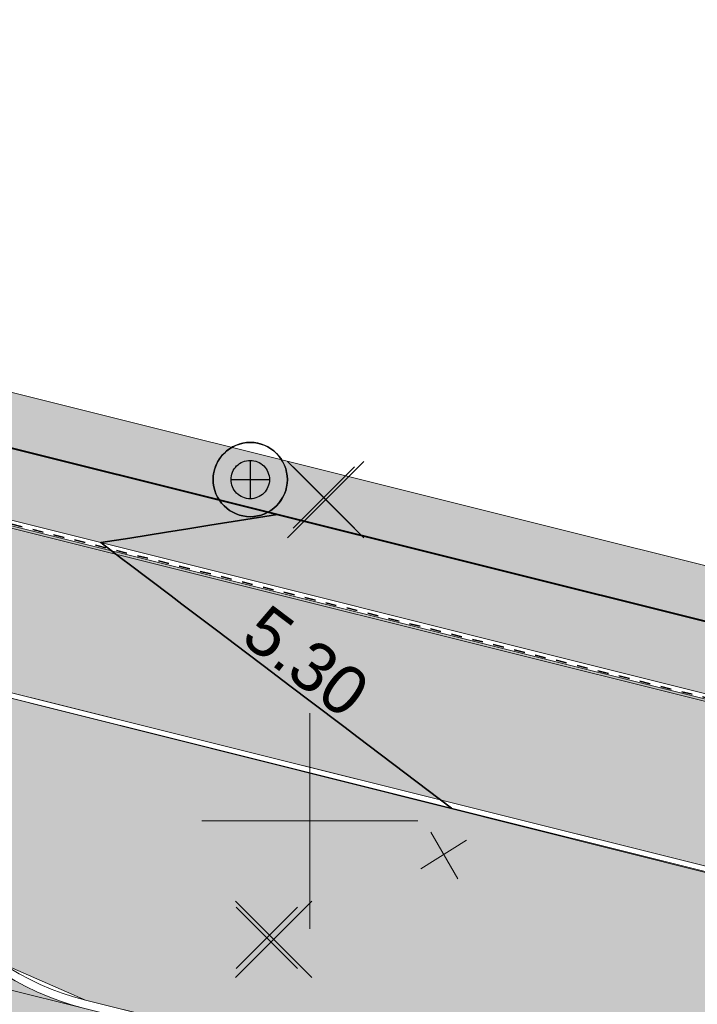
# Model space of a CAD drawing. Header units: metres. Extents: x 538891 to 1080079, y 6588829 to 13178720.
# Tile 514 of 656: x 539795 to 539807, y 6589347 to 6589365. Entities that reach past the tile are written whole.
import ezdxf

# ---------------------------------------------------------------- set-up
doc = ezdxf.new("R2010")
doc.units = ezdxf.units.M
doc.header["$LTSCALE"] = 0.4
doc.linetypes.add('#9_VIA31', pattern=[1, 0.5, -0.5])
doc.layers.add('GEO', color=7, linetype='Continuous')
doc.layers.add('KOLDE PST', color=7, linetype='Continuous')
doc.styles.add('Swis721 Lt BT', font='swissl.ttf')

# ---------------------------------------------------------------- blocks, each defined once
blk = doc.blocks.new('#9_019061_PP_TL (2D)')
at = {"linetype": 'Continuous', "lineweight": 0, "true_color": 0xd6d6d6}
h = blk.add_hatch(color=254, dxfattribs=at)
h.paths.add_polyline_path([(538956.6193590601, 6589596.41802614), (538956.3989647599, 6589594.93139164), (538955.55674598, 6589591.01676232), (538954.1327321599, 6589584.39795221), (538946.05537983, 6589550.90383911), (538946.13165292, 6589549.477311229), (538946.40056333, 6589548.074283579), (538946.85714852, 6589546.72064797), (538947.4929825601, 6589545.44138472), (538948.29633163, 6589544.26010166), (538949.25237051, 6589543.19859846), (538950.3434562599, 6589542.27646436), (538951.5494536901, 6589541.51071664), (538969.57501774, 6589536.75315713), (538970.39552595, 6589536.52723361), (538971.21104196, 6589536.283905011), (538972.0211965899, 6589536.02328146), (538972.82562312, 6589535.74548096), (538973.6239574, 6589535.450629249), (538974.41583806, 6589535.1388598), (538975.20090662, 6589534.81031375), (538975.97880782, 6589534.46514003), (538985.31473455, 6589530.20311808), (538985.8981604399, 6589529.94423779), (538986.48696187, 6589529.69782825), (538987.08087236, 6589529.46400116), (538987.67962307, 6589529.24286238), (538988.28294297, 6589529.034512), (538988.89055894, 6589528.83904434), (538989.50219595, 6589528.65654789), (538990.1175771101, 6589528.48710525), (539013.92108795, 6589522.20454904), (539014.57692044, 6589522.03665834), (539015.23804937, 6589521.89101471), (539015.90372037, 6589521.76778467), (539016.57317381, 6589521.66710883), (539017.24564573, 6589521.58910209), (539017.9203687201, 6589521.533853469), (539018.59657282, 6589521.50142601), (539019.27348638, 6589521.49185671), (539025.96162609, 6589521.51088948), (539026.83438784, 6589521.50385097), (539027.70678827, 6589521.47777195), (539028.57841202, 6589521.4326647), (539029.4488441, 6589521.3685507), (539030.31767011, 6589521.28546048), (539031.1844764, 6589521.18343359), (539032.04885027, 6589521.06251862), (539032.9103802, 6589520.92277313), (539044.81839483, 6589518.86013548), (539077.29701027, 6589513.2250818), (539077.29612205, 6589513.225235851), (539079.02421934, 6589512.91758629), (539080.74949958, 6589512.59451263), (539082.4718251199, 6589512.25604067), (539084.19105851, 6589511.9021974), (539085.90706257, 6589511.53301107), (539087.61970039, 6589511.14851113), (539089.32883531, 6589510.74872826), (539091.03433096, 6589510.33369436), (539276.90606721, 6589464.22134751), (539339.9936253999, 6589448.57014942), (539463.2277262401, 6589417.997380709), (539592.90629901, 6589386.49671385), (539593.49209626, 6589386.288094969), (539594.02229988, 6589385.96318826), (539594.47412995, 6589385.53595315), (539594.82817383, 6589385.02474557), (539595.06922021, 6589384.4515293), (539595.18691267, 6589383.840932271), (539595.1761946, 6589383.21918845), (539595.03752651, 6589382.61301074), (539593.52625963, 6589378.18230059), (539596.7400267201, 6589377.66405093), (539598.090793, 6589381.52482824), (539598.4094666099, 6589382.21502654), (539598.8526803, 6589382.832673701), (539599.40450341, 6589383.35556723), (539600.04509999, 6589383.7649111), (539600.75144304, 6589384.045990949), (539601.4981421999, 6589384.18870304), (539602.25835649, 6589384.1879174), (539603.0047590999, 6589384.04366227), (539622.83862668, 6589379.225749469), (539623.37004212, 6589379.092801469), (539623.89958709, 6589378.95258846), (539624.42716226, 6589378.805136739), (539624.9526686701, 6589378.65047396), (539625.4760077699, 6589378.488629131), (539625.99708141, 6589378.3196326), (539626.51579186, 6589378.14351607), (539627.03204182, 6589377.96031257), (539648.61442338, 6589370.13449057), (539669.02104417, 6589365.17744832), (539681.01929537, 6589364.91420599), (539681.156174, 6589364.90932643), (539681.29286762, 6589364.900699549), (539681.42927367, 6589364.888331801), (539681.56528977, 6589364.872232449), (539681.70081387, 6589364.85241358), (539681.83574428, 6589364.82889007), (539681.96997973, 6589364.80167956), (539682.1034195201, 6589364.77080249), (539700.86028847, 6589360.15904168), (539822.14262904, 6589329.98520529), (539839.2493774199, 6589325.72921695), (539975.19087125, 6589291.90832948), (539998.09488146, 6589286.210040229), (540004.49806329, 6589284.61699248), (540014.90875727, 6589282.02691567), (540081.53122417, 6589265.45191055), (540091.23903624, 6589263.03937474), (540093.08644646, 6589262.70172835), (540094.9573823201, 6589262.538852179), (540096.83534715, 6589262.55218234), (540098.7037823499, 6589262.74160131), (540100.5462133, 6589263.10543892), (540102.3463947, 6589263.64048709), (540104.08845377, 6589264.34202813), (540105.7570302, 6589265.20387632), (540119.54491084, 6589273.16693413), (540135.0211853, 6589282.10510754), (540150.08071912, 6589290.80259641), (540150.79983188, 6589291.121360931), (540151.56692414, 6589291.29543981), (540152.35318846, 6589291.318295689), (540153.1290974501, 6589291.18907022), (540153.86551258, 6589290.91261637), (540154.53477849, 6589290.499316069), (540155.11176152, 6589289.96469044), (540155.57479363, 6589289.328816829), (540156.315, 6589288.29), (540147.1726425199, 6589305.88626609), (540145.4996302, 6589308.99316915), (540145.7856587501, 6589308.19039577), (540145.9390198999, 6589307.3521012), (540145.95573054, 6589306.500057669), (540145.83535667, 6589305.65639449), (540145.58102465, 6589304.84302333), (540145.19933999, 6589304.081069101), (540144.70021583, 6589303.39032131), (540144.0966168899, 6589302.7887184), (540139.37331842, 6589298.965877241), (540138.75321435, 6589298.47207475), (540138.12535974, 6589297.98816512), (540137.48991238, 6589297.51426996), (540136.84703201, 6589297.0505084), (540136.1968802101, 6589296.596996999), (540135.53962038, 6589296.15384975), (540134.87541775, 6589295.72117803), (540134.2044392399, 6589295.29909061), (540108.4754501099, 6589279.39720579), (540107.332497, 6589278.725243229), (540106.16097061, 6589278.104436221), (540104.96315847, 6589277.535998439), (540103.7414001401, 6589277.02104017), (540102.49808197, 6589276.56056722), (540101.23563238, 6589276.155478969), (540099.95651721, 6589275.806566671), (540098.66323481, 6589275.51451178), (540097.1702847, 6589275.245979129), (540095.6669535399, 6589275.043481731), (540094.1561606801, 6589274.90741288), (540092.64084001, 6589274.83803683), (540091.12393418, 6589274.83548829), (540089.60838894, 6589274.899772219), (540088.0971474, 6589275.03076379), (540086.5931442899, 6589275.2282086), (540086.0127365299, 6589275.33417249), (540071.04459892, 6589278.06687555), (540070.7354442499, 6589278.13348394), (540045.33390995, 6589284.453132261), (540008.50654189, 6589293.61541403), (539981.79656241, 6589300.26059046), (539962.6338178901, 6589305.02809012), (539854.99138972, 6589331.80845238), (539839.26588418, 6589335.72080128), (539795.80243452, 6589346.53407395), (539779.96112543, 6589350.47523361), (539747.85217038, 6589358.4636213), (539745.86378398, 6589358.958312), (539683.74333918, 6589374.41325894), (539643.8005103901, 6589384.115908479), (539626.57290612, 6589388.30072492), (539624.4706958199, 6589388.81138003), (539620.5837311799, 6589389.75557594), (539620.0427497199, 6589389.89098812), (539619.50370868, 6589390.0339292), (539618.96671284, 6589390.18437141), (539618.43186657, 6589390.342285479), (539617.89927383, 6589390.50764075), (539617.36903814, 6589390.680405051), (539616.84126256, 6589390.860544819), (539616.31604968, 6589391.04802504), (539594.78122279, 6589398.90477751), (539574.37465845, 6589403.86180604), (539564.61568274, 6589406.2323923), (539550.3198177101, 6589406.91667554), (539550.20098996, 6589406.923781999), (539550.08236507, 6589406.93371529), (539549.96401027, 6589406.9464698), (539549.84599265, 6589406.96203829), (539549.72837911, 6589406.98041193), (539549.6112363, 6589407.00158031), (539549.49463065, 6589407.02553144), (539549.37862822, 6589407.052251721), (539480.2170212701, 6589423.85253488), (539479.28641654, 6589424.17865721), (539478.43791386, 6589424.68107552), (539477.70451598, 6589425.34024811), (539477.1147486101, 6589426.13053629), (539476.69155091, 6589427.02120158), (539476.45138327, 6589427.97760132), (539476.40358708, 6589428.96253607), (539476.55001905, 6589429.93769713), (539476.92070913, 6589431.41722542), (539476.93729025, 6589431.485579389), (539476.95419614, 6589431.55385376), (539476.9714264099, 6589431.62204699), (539476.98898067, 6589431.69015753), (539477.00685853, 6589431.75818386), (539477.02505957, 6589431.82612442), (539477.0435834, 6589431.89397769), (539477.06242958, 6589431.961742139), (539470.25729833, 6589433.64087184), (539470.21817861, 6589433.479828), (539469.7494416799, 6589431.55018198), (539469.42454196, 6589430.62220847), (539468.92433193, 6589429.775754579), (539468.2681516, 6589429.043551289), (539467.48137403, 6589428.4539113), (539466.5944221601, 6589428.02963468), (539465.64159247, 6589427.787127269), (539464.65972877, 6589427.7357663), (539463.68679757, 6589427.87753778), (539425.88646172, 6589437.25530673), (539382.40752409, 6589445.67583381), (539380.49885629, 6589446.05190841), (539378.5926672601, 6589446.440351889), (539376.68903717, 6589446.84114792), (539374.78804607, 6589447.254279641), (539372.88977389, 6589447.67972969), (539370.99430047, 6589448.11748016), (539369.1017055, 6589448.56751266), (539367.2120685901, 6589449.02980825), (539341.67913904, 6589455.364194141), (539278.59158085, 6589471.015392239), (539243.81345226, 6589479.6433911), (539240.0156879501, 6589480.58556675), (539092.71984464, 6589517.12773908), (539090.9535934, 6589517.5575579), (539089.1835732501, 6589517.97158241), (539087.4099254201, 6589518.36977955), (539085.63279142, 6589518.75211756), (539083.8523130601, 6589519.11856593), (539082.06863241, 6589519.46909542), (539080.28189178, 6589519.80367807), (539078.49223375, 6589520.12228717), (539055.0240151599, 6589524.192231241), (539045.0255156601, 6589525.93903653), (539044.50904631, 6589526.04558546), (539043.99402652, 6589526.15893394), (539043.48054581, 6589526.27906226), (539042.96869341, 6589526.405949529), (539042.45855829, 6589526.539573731), (539041.95022913, 6589526.6799116), (539041.44379426, 6589526.826938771), (539040.93934163, 6589526.98062937), (539020.28307481, 6589533.42304883), (539020.12443118, 6589533.47204631), (539019.96551883, 6589533.52016512), (539019.80634259, 6589533.56740367), (539019.6469073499, 6589533.61376052), (539019.48721798, 6589533.659234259), (539019.32727939, 6589533.70382348), (539019.16709645, 6589533.74752683), (539019.0066741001, 6589533.790342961), (539001.44627373, 6589538.42512996), (539000.92101949, 6589538.55618485), (539000.39241061, 6589538.67297552), (538999.86083439, 6589538.775416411), (538999.32668031, 6589538.86343246), (538998.79033972, 6589538.93695919), (538998.25220558, 6589538.99594272), (538997.71267217, 6589539.04033983), (538997.1721347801, 6589539.07011806), (538990.9006555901, 6589539.33053407), (538989.81956757, 6589539.390088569), (538988.7404874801, 6589539.478881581), (538987.66420594, 6589539.59684812), (538986.59151154, 6589539.74390177), (538985.52319023, 6589539.91993478), (538984.46002475, 6589540.12481817), (538983.40279407, 6589540.358401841), (538982.3522727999, 6589540.62051462), (538976.47726105, 6589542.17113007), (538972.35730031, 6589543.37616975), (538966.36673604, 6589545.17003587), (538965.4460479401, 6589545.54056831), (538964.5533182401, 6589545.97415169), (538963.69285868, 6589546.468692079), (538962.86882505, 6589547.02180097), (538962.08519723, 6589547.630806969), (538961.34575996, 6589548.29276874), (538960.65408453, 6589549.00448917), (538960.0135115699, 6589549.76253082), (538959.5405398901, 6589550.42618734), (538959.1105889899, 6589551.118491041), (538958.7253883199, 6589551.8366572), (538958.3864873, 6589552.57779706), (538958.09524914, 6589553.338929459), (538957.85284531, 6589554.1169928), (538957.66025086, 6589554.90885742), (538957.51824049, 6589555.7113381), (538957.35224053, 6589556.83292421), (538957.2279175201, 6589557.95989145), (538957.1454422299, 6589559.09069169), (538957.1049279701, 6589560.22377155), (538957.10643039, 6589561.35757449), (538957.14994742, 6589562.490543), (538957.23541928, 6589563.6211207), (538957.36272857, 6589564.7477545), (538957.41802208, 6589565.22883611), (538957.47601674, 6589565.70959958), (538957.5367107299, 6589566.19002974), (538957.6001021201, 6589566.67011143), (538957.66618892, 6589567.1498295), (538957.73496905, 6589567.62916883), (538957.80644033, 6589568.10811429), (538957.88060051, 6589568.58665077), (538959.07925321, 6589575.29774537), (538962.06392158, 6589589.12891518), (538963.30953681, 6589594.99819474), (538960.2147567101, 6589595.65498835)])
h.paths.add_polyline_path([(540045.4163160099, 6589280.48987601), (540045.22623295, 6589280.44193988), (540045.0491541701, 6589280.35784145), (540044.8918846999, 6589280.240812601), (540044.76046832, 6589280.09535067), (540044.6599552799, 6589279.92704568), (540044.59420825, 6589279.742365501), (540044.54592218, 6589279.54828188), (540044.51746776, 6589279.35432367), (540044.52739946, 6589279.158541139), (540044.5753356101, 6589278.96845809), (540044.6594340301, 6589278.791379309), (540044.77646289, 6589278.634109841), (540044.92192481, 6589278.50269345), (540045.0902298, 6589278.40218041), (540045.27490997, 6589278.33643337), (540051.09741887, 6589276.88785124), (540051.2913770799, 6589276.85939685), (540051.48715961, 6589276.869328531), (540051.6772426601, 6589276.91726467), (540051.85432145, 6589277.001363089), (540052.0115909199, 6589277.11839194), (540052.1430073, 6589277.26385387), (540052.24352034, 6589277.43215886), (540052.30926737, 6589277.61683904), (540052.35755344, 6589277.81092267), (540052.3860078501, 6589278.00488088), (540052.37607615, 6589278.20066341), (540052.32814001, 6589278.39074646), (540052.24404159, 6589278.56782524), (540052.12701273, 6589278.72509471), (540051.9815507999, 6589278.85651109), (540051.81324582, 6589278.95702413), (540051.62856565, 6589279.022771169), (540045.80605675, 6589280.4713533), (540045.61209854, 6589280.499807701)])
h.paths.add_polyline_path([(540147.29206106, 6589298.63119388), (540147.10115417, 6589298.58665197), (540146.9226052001, 6589298.505721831), (540141.72688054, 6589295.50498104), (540141.5675513, 6589295.39077234), (540141.43356419, 6589295.24767492), (540141.3300685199, 6589295.0811875), (540141.26104157, 6589294.897708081), (540141.229136, 6589294.70428768), (540141.23557793, 6589294.50835933), (540141.2801198, 6589294.317452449), (540141.36104989, 6589294.13890347), (540141.4752585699, 6589293.97957419), (540141.61835597, 6589293.84558704), (540141.7848434, 6589293.742091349), (540141.9683228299, 6589293.67306438), (540142.16174324, 6589293.64115882), (540142.35767161, 6589293.647600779), (540142.5485785, 6589293.69214269), (540142.72712747, 6589293.77307283), (540147.92285212, 6589296.77381361), (540148.08218137, 6589296.888022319), (540148.21616848, 6589297.03111974), (540148.31966415, 6589297.19760716), (540148.3886911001, 6589297.38108658), (540148.42059666, 6589297.57450698), (540148.4141547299, 6589297.77043533), (540148.3696128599, 6589297.96134221), (540148.28868277, 6589298.13989119), (540148.1744741, 6589298.299220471), (540148.03137669, 6589298.43320762), (540147.86488926, 6589298.53670331), (540147.68140984, 6589298.60573027), (540147.4879894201, 6589298.63763584)])
h.paths.add_polyline_path([(539856.18511559, 6589327.59509078), (539856.05014461, 6589327.56525111), (539855.92294231, 6589327.51114804), (539855.80782961, 6589327.43461938), (539855.70871677, 6589327.33826474), (539855.62897058, 6589327.22535719), (539855.57129992, 6589327.099732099), (539855.53766397, 6589326.96565676), (539855.529205, 6589326.827685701), (539855.54621051, 6589326.6905056), (539855.58810284, 6589326.558776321), (539855.65345894, 6589326.4369726), (539855.74005874, 6589326.32923197), (539855.84496053, 6589326.23921428), (539855.9646008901, 6589326.16997734), (539856.69578769, 6589325.84106684), (539857.43316573, 6589325.52628141), (539858.1764624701, 6589325.22573821), (539858.92540284, 6589324.93954846), (539859.6797096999, 6589324.66781807), (539860.43910393, 6589324.410647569), (539861.2033045, 6589324.16813215), (539861.97202864, 6589323.940361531), (539925.82766907, 6589308.05371527), (539926.02162729, 6589308.02526087), (539926.21740982, 6589308.03519256), (539926.40749287, 6589308.08312869), (539926.58457165, 6589308.16722711), (539926.7418411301, 6589308.28425597), (539926.8732575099, 6589308.4297179), (539926.97377055, 6589308.59802288), (539927.0395175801, 6589308.78270306), (539927.0878036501, 6589308.97678669), (539927.11625806, 6589309.1707449), (539927.10632636, 6589309.36652743), (539927.05839022, 6589309.55661048), (539926.9742918, 6589309.73368926), (539926.85726294, 6589309.89095873), (539926.7118010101, 6589310.02237511), (539926.5434960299, 6589310.122888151), (539926.35881586, 6589310.18863519), (539856.4599161, 6589327.578784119), (539856.3232704, 6589327.5996534)])
h.paths.add_polyline_path([(539798.46235621, 6589341.95593746), (539798.32738523, 6589341.9260978), (539798.20018292, 6589341.871994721), (539798.0850702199, 6589341.79546606), (539797.9859573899, 6589341.69911142), (539797.9062112, 6589341.586203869), (539797.84854054, 6589341.460578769), (539797.81490459, 6589341.32650344), (539797.8064456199, 6589341.18853238), (539797.8234511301, 6589341.05135227), (539797.86534346, 6589340.919623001), (539797.9306995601, 6589340.79781927), (539798.01729936, 6589340.690078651), (539798.1222011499, 6589340.60006096), (539798.2418415, 6589340.530824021), (539798.9730283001, 6589340.20191351), (539799.71040635, 6589339.88712809), (539800.45370309, 6589339.58658489), (539801.20264346, 6589339.300395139), (539801.95695032, 6589339.02866474), (539802.71634454, 6589338.771494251), (539803.48054512, 6589338.52897882), (539804.2492692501, 6589338.30120821), (539819.10635365, 6589334.604913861), (539819.31970767, 6589334.57361401), (539819.53506844, 6589334.58453889), (539819.74415979, 6589334.63726865), (539819.93894643, 6589334.72977693), (539820.1119428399, 6589334.85850868), (539820.25650084, 6589335.0185168), (539820.3670651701, 6589335.203652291), (539820.43938695, 6589335.40680046), (539820.4706868, 6589335.620154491), (539820.4597619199, 6589335.83551527), (539820.4070321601, 6589336.04460662), (539820.31452389, 6589336.23939327), (539820.18579215, 6589336.41238968), (539820.02578402, 6589336.5569477), (539819.8406485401, 6589336.667512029), (539819.63750035, 6589336.739833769), (539798.73715672, 6589341.9396308), (539798.6005110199, 6589341.960500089)])
h.paths.add_polyline_path([(539755.28621861, 6589352.67134982), (539755.0961355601, 6589352.623413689), (539754.9190567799, 6589352.53931527), (539754.76178731, 6589352.42228641), (539754.63037092, 6589352.27682448), (539754.52985789, 6589352.10851949), (539754.46411086, 6589351.92383932), (539754.41582479, 6589351.729755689), (539754.38737037, 6589351.53579748), (539754.39730207, 6589351.340014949), (539754.4452382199, 6589351.1499319), (539754.52933664, 6589350.972853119), (539754.6463654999, 6589350.81558365), (539754.79182742, 6589350.68416726), (539754.96013241, 6589350.583654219), (539755.14481258, 6589350.51790718), (539760.96732147, 6589349.06932506), (539761.16127969, 6589349.04087066), (539761.35706222, 6589349.05080234), (539761.54714527, 6589349.098738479), (539761.7242240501, 6589349.1828369), (539761.88149353, 6589349.299865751), (539762.01290991, 6589349.44532769), (539762.11342295, 6589349.613632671), (539762.17916998, 6589349.79831285), (539762.22745605, 6589349.992396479), (539762.25591046, 6589350.186354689), (539762.24597876, 6589350.38213722), (539762.19804262, 6589350.572220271), (539762.1139442, 6589350.74929905), (539761.99691534, 6589350.90656852), (539761.85145341, 6589351.0379849), (539761.68314843, 6589351.13849794), (539761.49846826, 6589351.20424498), (539755.67595936, 6589352.65282711), (539755.48200115, 6589352.681281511)])
h.paths.add_polyline_path([(539642.54214859, 6589380.47636161), (539642.33335267, 6589380.42247396), (539642.1390816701, 6589380.328887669), (539641.96680132, 6589380.19919922), (539641.82313225, 6589380.038392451), (539641.7135956, 6589379.852647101), (539641.64240056, 6589379.6491013), (539641.6122835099, 6589379.4355771), (539641.6244016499, 6589379.22028016), (539641.6782893, 6589379.01148422), (539641.77187558, 6589378.8172132), (539641.9015640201, 6589378.64493282), (539642.06237076, 6589378.50126372), (539642.24811611, 6589378.39172702), (539642.45166196, 6589378.320532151), (539681.4099190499, 6589368.8570483), (539681.54841263, 6589368.83684522), (539681.68824844, 6589368.84272579), (539681.82455682, 6589368.87448524), (539681.9525909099, 6589368.93101758), (539682.06789204, 6589369.01035411), (539682.16644493, 6589369.10973199), (539682.24481755, 6589369.22569047), (539682.30028063, 6589369.35419137), (539682.33090271, 6589369.490759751), (539682.3356174, 6589369.63063972), (539682.3142605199, 6589369.768960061), (539682.26757581, 6589369.90090388), (539682.19718902, 6589370.02187632), (539682.10555132, 6589370.12766463), (539681.99585393, 6589370.214584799), (539681.871917, 6589370.27960997), (539680.2452388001, 6589370.93262274), (539679.45451154, 6589371.235036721), (539678.6587776, 6589371.52401992), (539677.85826492, 6589371.79948907), (539677.05320301, 6589372.0613652), (539676.2438226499, 6589372.309573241), (539675.4303558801, 6589372.54404203), (539674.6130359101, 6589372.76470435), (539673.7920970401, 6589372.97149694), (539642.97096971, 6589380.4583627), (539642.75744552, 6589380.48847976)])
h.paths.add_polyline_path([(539565.66862971, 6589399.15205893), (539565.50140117, 6589399.08893708), (539565.3544343, 6589398.98719972), (539565.23647678, 6589398.85290238), (539565.15454958, 6589398.69403865), (539565.11352915, 6589398.52006429), (539565.11585706, 6589398.34133452), (539565.12791967, 6589398.24727604), (539565.15250473, 6589398.155689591), (539565.1891668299, 6589398.0682345), (539565.23724174, 6589397.986495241), (539565.29585845, 6589397.91195274), (539565.36395496, 6589397.845957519), (539565.44029753, 6589397.78970528), (539565.52350302, 6589397.744215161), (539566.23639982, 6589397.41421289), (539566.95673321, 6589397.100775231), (539567.68411836, 6589396.80406963), (539568.41816667, 6589396.52425461), (539569.15848598, 6589396.26147965), (539569.9046807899, 6589396.015885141), (539570.65635246, 6589395.787602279), (539571.41309941, 6589395.57675303), (539624.03794556, 6589382.79347116), (539624.23205846, 6589382.76609201), (539624.42778294, 6589382.77710851), (539624.61759741, 6589382.82609728), (539624.79420741, 6589382.91117573), (539624.95082591, 6589383.02907432), (539625.08143416, 6589383.17526229), (539625.18101293, 6589383.3441217), (539625.2457357, 6589383.529163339), (539625.29294549, 6589383.72351157), (539625.32032463, 6589383.91762448), (539625.3093081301, 6589384.11334897), (539625.2603193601, 6589384.30316346), (539625.1752409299, 6589384.47977348), (539625.05734235, 6589384.636392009), (539624.9111544, 6589384.76700028), (539624.74229499, 6589384.8665791), (539624.55725331, 6589384.93130171), (539566.02344365, 6589399.14995017), (539565.8461662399, 6589399.17280817)])
h.paths.add_polyline_path([(539480.80800888, 6589419.797377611), (539480.67255731, 6589419.76628876), (539480.54516705, 6589419.710742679), (539480.4302121, 6589419.63264656), (539480.33163948, 6589419.53468185), (539480.2528337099, 6589419.42021222), (539480.19650063, 6589419.29316802), (539480.16457456, 6589419.1579113), (539480.1581514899, 6589419.01908624), (539480.1774520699, 6589418.88145943), (539480.2218135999, 6589418.74975634), (539480.28971293, 6589418.62849903), (539480.3788186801, 6589418.52185094), (539480.4860714, 6589418.43347387), (539480.6077884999, 6589418.36640227), (539481.43060399, 6589418.01681999), (539482.25965203, 6589417.68228682), (539483.09465741, 6589417.36291382), (539483.9353429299, 6589417.05880701), (539484.78142951, 6589416.77006735), (539485.6326362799, 6589416.49679069), (539486.48868066, 6589416.23906775), (539487.34927847, 6589415.99698409), (539515.45534313, 6589409.16964352), (539515.6688673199, 6589409.139526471), (539515.88416424, 6589409.151644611), (539516.09296016, 6589409.20553226), (539516.2872311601, 6589409.29911855), (539516.45951152, 6589409.42880701), (539516.6031805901, 6589409.589613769), (539516.71271724, 6589409.77535913), (539516.78391228, 6589409.97890493), (539516.81402933, 6589410.19242913), (539516.80191119, 6589410.407726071), (539516.74802354, 6589410.616522), (539516.65443726, 6589410.81079303), (539516.52474882, 6589410.98307341), (539516.36394207, 6589411.12674251), (539516.17819673, 6589411.23627921), (539515.97465088, 6589411.30747408), (539481.08437581, 6589419.78279046), (539480.94687099, 6589419.802941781)])
h.paths.add_polyline_path([(539411.5175915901, 6589436.16216309), (539411.37908507, 6589436.12060954), (539411.25112754, 6589436.053247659), (539411.13847578, 6589435.962581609), (539411.04531757, 6589435.85198188), (539410.97511605, 6589435.72555997), (539410.93048078, 6589435.588015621), (539410.91307136, 6589435.444461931), (539410.92353483, 6589435.300235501), (539410.9614822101, 6589435.16069788), (539411.02550281, 6589435.03103635), (539411.1132166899, 6589434.916071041), (539411.22136312, 6589434.82007574), (539411.34592179, 6589434.746619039), (539411.48226222, 6589434.69843145), (539424.5419076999, 6589431.45850421), (539429.39479678, 6589430.25456586), (539429.58877377, 6589430.22623992), (539429.7845496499, 6589430.2363013), (539429.97460088, 6589430.28436333), (539430.15162389, 6589430.36857902), (539430.3088157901, 6589430.485712), (539430.44013578, 6589430.631260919), (539430.5405372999, 6589430.79963243), (539430.60616226, 6589430.98435601), (539430.6543198, 6589431.178471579), (539430.68237501, 6589431.37257976), (539430.6721781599, 6589431.56843964), (539430.62411756, 6589431.758584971), (539430.54002532, 6589431.93576725), (539430.4231071, 6589432.09323216), (539430.27781992, 6589432.224977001), (539430.10970225, 6589432.32597955), (539429.9251628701, 6589432.39238952), (539425.0843034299, 6589433.590980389), (539411.80545508, 6589436.16268312), (539411.66149815, 6589436.17636359)])
at = {"linetype": 'Continuous', "lineweight": 0, "true_color": 0xffdf7f}
blk.add_hatch(color=41, dxfattribs=at).paths.add_polyline_path([(540078.0032806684, 6589286.742313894), (539977.6468669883, 6589311.778495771), (539969.9075633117, 6589313.554667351), (539852.4138452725, 6589342.430809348), (539846.469636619, 6589343.924182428), (539792.5735380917, 6589357.385167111), (539787.216163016, 6589358.722468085), (539640.4988541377, 6589395.799547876), (539628.2653642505, 6589398.679031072), (539563.8528905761, 6589414.96441731), (539555.9774451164, 6589416.819425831), (539478.7291213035, 6589436.23695716), (539478.412205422, 6589434.976177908), (539555.6416252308, 6589415.563398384), (539563.5342388, 6589413.704075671), (539630.8259227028, 6589396.690739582), (539632.5627005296, 6589396.29121415), (539640.054637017, 6589394.570937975), (539786.8498664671, 6589357.474166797), (539792.2585289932, 6589356.123910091), (539846.1546275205, 6589342.662925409), (539852.1035803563, 6589341.168376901), (539969.5972983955, 6589312.292234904), (539977.3441096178, 6589310.514182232), (540019.7245198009, 6589299.9414284), (540032.9319836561, 6589296.646527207), (540077.6886104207, 6589285.480972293), (540077.6957445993, 6589285.479145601)])
at = {"linetype": 'Continuous', "lineweight": 0, "true_color": 0xadadad}
h = blk.add_hatch(color=253, dxfattribs=at)
edge = h.paths.add_edge_path()
edge.add_line((539477.7626632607, 6589431.943014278), (539486.2567841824, 6589429.807888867))
edge.add_line((539486.2567841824, 6589429.807888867), (539486.1105153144, 6589429.225990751))
edge.add_line((539486.1105153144, 6589429.225990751), (539487.5652606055, 6589428.86031858))
edge.add_line((539487.5652606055, 6589428.86031858), (539487.7115294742, 6589429.442216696))
edge.add_line((539487.7115294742, 6589429.442216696), (539555.6592118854, 6589412.362541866))
edge.add_line((539555.6592118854, 6589412.362541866), (539562.7557662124, 6589410.648743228))
edge.add_line((539562.7557662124, 6589410.648743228), (539566.8068955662, 6589409.679105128))
edge.add_line((539566.8068955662, 6589409.679105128), (539620.1116983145, 6589396.202067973))
edge.add_arc((539619.5969534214, 6589394.166131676), 2.099999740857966, -13.653471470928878, 75.8112727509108, ccw=False)
edge.add_line((539621.6376095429, 6589393.670428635), (539620.7163126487, 6589389.877732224))
edge.add_line((539620.7163126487, 6589389.877732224), (539624.408929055, 6589388.980746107))
edge.add_line((539624.408929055, 6589388.980746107), (539625.312583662, 6589392.700814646))
edge.add_arc((539627.353239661, 6589392.205112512), 2.099999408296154, 75.81124942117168, 166.3465518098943, ccw=False)
edge.add_line((539627.8679853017, 6589394.241048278), (539632.6017820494, 6589393.044203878))
edge.add_line((539632.6017820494, 6589393.044203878), (539643.071860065, 6589390.610996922))
edge.add_line((539643.071860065, 6589390.610996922), (539786.0372070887, 6589354.482079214))
edge.add_line((539786.0372070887, 6589354.482079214), (539792.3012314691, 6589352.918019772))
edge.add_line((539792.3012314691, 6589352.918019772), (539845.3438683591, 6589339.670194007))
edge.add_line((539845.3438683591, 6589339.670194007), (539851.4124813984, 6589338.145976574))
edge.add_line((539851.4124813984, 6589338.145976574), (539860.7490034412, 6589335.851362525))
edge.add_line((539860.7490034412, 6589335.851362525), (539968.6993229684, 6589309.320678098))
edge.add_line((539968.6993229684, 6589309.320678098), (539969.2265677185, 6589309.197134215))
edge.add_line((539969.2265677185, 6589309.197134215), (539974.9736439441, 6589307.850480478))
edge.add_line((539974.9736439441, 6589307.850480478), (539975.8875834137, 6589307.636268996))
edge.add_line((539975.8875834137, 6589307.636268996), (539978.9424721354, 6589306.920423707))
edge.add_line((539978.9424721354, 6589306.920423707), (540047.1253681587, 6589289.910655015))
edge.add_arc((540046.6170546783, 6589287.873103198), 2.100000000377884, -13.970976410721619, 75.99219687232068, ccw=False)
edge.add_line((540048.6549327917, 6589287.366099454), (540047.8150951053, 6589283.990410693))
edge.add_line((540047.8150951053, 6589283.990410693), (540051.5026840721, 6589283.072975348))
edge.add_line((540051.5026840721, 6589283.072975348), (540052.341280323, 6589286.443674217))
edge.add_arc((540054.3791583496, 6589285.936670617), 2.099999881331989, 75.99219364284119, 166.0290268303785, ccw=False)
edge.add_line((540054.8874719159, 6589287.97422229), (540076.8168840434, 6589282.503433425))
edge.add_line((540076.8168840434, 6589282.503433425), (540083.4395259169, 6589280.809379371))
edge.add_line((540083.4395259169, 6589280.809379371), (540088.49419581, 6589279.535390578))
edge.add_arc((540094.4575246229, 6589303.195456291), 24.40000000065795, 255.8536971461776, 302.8232301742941)
edge.add_line((540107.6835194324, 6589282.690991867), (540136.9506649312, 6589301.569178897))
edge.add_arc((540138.0889677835, 6589299.804450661), 2.09999979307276, 48.26669205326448, 122.8232344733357, ccw=False)
edge.add_line((540139.4868626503, 6589301.371578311), (540137.7712634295, 6589305.668443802))
edge.add_line((540137.7712634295, 6589305.668443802), (540106.0573725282, 6589285.212032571))
edge.add_arc((540094.4575246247, 6589303.195456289), 21.39999999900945, 255.8536971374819, 302.82323016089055, ccw=False)
edge.add_line((540089.2273919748, 6589282.444415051), (540083.9478910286, 6589283.775070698))
edge.add_line((540083.9478910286, 6589283.775070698), (540077.6641051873, 6589285.384020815))
edge.add_line((540077.6641051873, 6589285.384020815), (540032.9077782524, 6589296.549500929))
edge.add_line((540032.9077782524, 6589296.549500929), (540019.7003143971, 6589299.844402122))
edge.add_line((540019.7003143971, 6589299.844402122), (539977.3208196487, 6589310.41692758))
edge.add_line((539977.3208196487, 6589310.41692758), (539969.5741785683, 6589312.194941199))
edge.add_line((539969.5741785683, 6589312.194941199), (539852.0794640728, 6589341.071328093))
edge.add_line((539852.0794640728, 6589341.071328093), (539846.1303289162, 6589342.565922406))
edge.add_line((539846.1303289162, 6589342.565922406), (539792.2343076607, 6589356.026887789))
edge.add_line((539792.2343076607, 6589356.026887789), (539786.8255053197, 6589357.3771794))
edge.add_line((539786.8255053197, 6589357.3771794), (539640.031194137, 6589394.473718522))
edge.add_line((539640.031194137, 6589394.473718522), (539632.5402822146, 6589396.193759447))
edge.add_line((539632.5402822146, 6589396.193759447), (539630.8024549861, 6589396.593526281))
edge.add_line((539630.8024549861, 6589396.593526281), (539563.5105163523, 6589413.606926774))
edge.add_line((539563.5105163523, 6589413.606926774), (539555.6179698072, 6589415.466233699))
edge.add_line((539555.6179698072, 6589415.466233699), (539478.485107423, 6589434.854742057))
edge.add_line((539478.485107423, 6589434.854742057), (539477.7626632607, 6589431.943014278))
at = {"linetype": 'Continuous', "lineweight": 0, "true_color": 0xffcdcd}
h = blk.add_hatch(color=254, dxfattribs=at)
edge = h.paths.add_edge_path()
edge.add_arc((539797.0095846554, 6589351.38616355), 4.999998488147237, 174.1983665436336, 256.0290386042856, ccw=False)
edge.add_line((539792.0351970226, 6589351.8915867), (539792.1281700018, 6589352.806631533))
edge.add_line((539792.1281700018, 6589352.806631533), (539786.0698610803, 6589354.319547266))
edge.add_arc((539781.1672935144, 6589355.334238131), 5.006472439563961, 256.0590511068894, 348.3065230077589, ccw=False)
edge.add_line((539779.9611254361, 6589350.475233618), (539795.8024345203, 6589346.534073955))
at = {"color": 5, "linetype": 'Continuous', "lineweight": 40, "true_color": 0x0000ff}
blk.add_line((539792.6854690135, 6589357.35721146), (539846.469636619, 6589343.924182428), dxfattribs=at)
at = {"color": 1, "linetype": 'Continuous', "lineweight": 9, "true_color": 0xff0000, "flags": 128}
for points in [[(539747.852170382, 6589358.463621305), (539779.9611231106, 6589350.475234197, 0.4142137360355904), (539786.0203679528, 6589354.12017259), (539786.0698610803, 6589354.319547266), (539792.1281700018, 6589352.806631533), (539792.0351970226, 6589351.8915867, 0.3730427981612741), (539795.8024345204, 6589346.534073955), (539839.2658841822, 6589335.720801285, 0.4135846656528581), (539845.3225225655, 6589339.355320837), (539845.3616026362, 6589339.510973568), (539851.3771400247, 6589338.000952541), (539851.3301000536, 6589337.799963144, 0.4101379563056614), (539854.9913897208, 6589331.808452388), (539922.4120889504, 6589315.034855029), (539926.2937615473, 6589314.06913361), (539962.6338161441, 6589305.028090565, 0.4142137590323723), (539968.6930767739, 6589308.673094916), (539968.8092280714, 6589309.140862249), (539975.744154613, 6589307.515871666, 0.3267916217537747), (539981.796562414, 6589300.260590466), (540047.6818387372, 6589283.868991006)], [(539747.9394775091, 6589358.596472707), (539779.997337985, 6589350.620796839, 0.414213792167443), (539785.8747865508, 6589354.15631198), (539785.9604696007, 6589354.501471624), (539792.2905313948, 6589352.920692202), (539792.1844287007, 6589351.87642404, 0.3730427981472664), (539795.8386490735, 6589346.679636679), (539839.3020987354, 6589335.866364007, 0.4135846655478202), (539845.1770379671, 6589339.391847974), (539845.2526433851, 6589339.69297818), (539851.5568321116, 6589338.110499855), (539851.4761532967, 6589337.765780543, 0.4101379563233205), (539855.0276042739, 6589331.954015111), (539922.4483035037, 6589315.180417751), (539926.3299761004, 6589314.214696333), (539962.6700299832, 6589305.173653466, 0.4142137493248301), (539968.5474976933, 6589308.709243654), (539968.6993229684, 6589309.320678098), (539975.8875805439, 6589307.636327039, 0.3307126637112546), (539981.8327769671, 6589300.406153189), (540047.7180532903, 6589284.014553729)]]:
    blk.add_lwpolyline(points, format="xyb", dxfattribs=at)
at = {"color": 26, "linetype": 'Continuous', "lineweight": 9, "true_color": 0x7f1f00, "flags": 128}
for points in [[(539478.3783714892, 6589434.840327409), (539555.608507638, 6589415.427367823), (539563.5010273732, 6589413.568067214), (539630.7930678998, 6589396.554640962), (539632.5313148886, 6589396.154777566), (539640.0218169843, 6589394.43483074), (539786.8157608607, 6589357.338384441), (539792.2246191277, 6589355.988078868), (539846.1206094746, 6589342.527121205), (539852.0698175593, 6589341.032508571), (539969.5649306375, 6589312.156023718), (539977.311503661, 6589310.378025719), (540019.6906322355, 6589299.805591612), (540032.8980960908, 6589296.510690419), (540077.6543030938, 6589285.345240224), (540083.9380421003, 6589283.736302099), (540089.2176160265, 6589282.405628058, 0.2078616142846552), (540106.079054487, 6589285.178418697), (540137.8949928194, 6589305.700653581)], [(539478.412205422, 6589434.976177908), (539555.6416252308, 6589415.563398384), (539563.5342388, 6589413.704075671), (539630.8259227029, 6589396.690739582), (539632.5627005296, 6589396.29121415), (539640.0546370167, 6589394.570937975), (539786.8498664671, 6589357.474166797), (539792.2585289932, 6589356.123910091), (539846.1546275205, 6589342.662925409), (539852.1035803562, 6589341.168376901), (539969.5972983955, 6589312.292234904), (539977.3441096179, 6589310.514182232), (540019.7245198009, 6589299.9414284), (540032.9319836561, 6589296.646527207), (540077.6886104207, 6589285.480972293), (540083.9725133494, 6589283.871992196), (540089.2518318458, 6589282.541382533, 0.2078616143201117), (540106.0031676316, 6589285.296067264), (540137.8191059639, 6589305.818302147)]]:
    blk.add_lwpolyline(points, format="xyb", dxfattribs=at)
at = {"color": 26, "linetype": '#9_VIA31', "lineweight": 35, "true_color": 0x7f1f00, "flags": 128}
blk.add_lwpolyline([(538967.1483286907, 6589597.119765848), (538965.7734895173, 6589591.531124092), (538963.4364157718, 6589580.668595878, 0.09040084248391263), (538963.1941860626, 6589573.007599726), (538965.8296753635, 6589555.415316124, 0.2761386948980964), (538973.2353764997, 6589546.397497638), (538977.321869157, 6589545.18539376), (538983.1510333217, 6589543.646879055, 0.05419097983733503), (538991.0305051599, 6589542.457839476), (538997.3019925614, 6589542.197423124, -0.05419032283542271), (539002.2450342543, 6589541.451494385), (539020.5147111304, 6589536.629505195), (539037.1212181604, 6589531.450152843, 0.09107514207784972), (539048.3728820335, 6589530.085704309), (539075.1435589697, 6589531.719990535, -0.0767516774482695), (539091.290335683, 6589530.226055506), (539160.9258938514, 6589512.781363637), (539209.5338009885, 6589500.51189191), (539288.5486192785, 6589480.452743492, 0.01912560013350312), (539291.6426194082, 6589479.792093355), (539316.1156700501, 6589475.537682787), (539397.2134255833, 6589455.141470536), (539432.3306023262, 6589446.274454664), (539471.4817875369, 6589436.614109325), (539478.3952884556, 6589434.908252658), (539555.6250664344, 6589415.495383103), (539563.5176330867, 6589413.636071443), (539630.8094953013, 6589396.622690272), (539632.5470077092, 6589396.222995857), (539640.0382270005, 6589394.502884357), (539786.8328136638, 6589357.40627562), (539792.2415740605, 6589356.055994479), (539846.1376184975, 6589342.595023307), (539852.0866989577, 6589341.100442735), (539969.5811145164, 6589312.224129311), (539977.3278066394, 6589310.446103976), (540019.7075760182, 6589299.873510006), (540032.9150398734, 6589296.578608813), (540077.6714567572, 6589285.413106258), (540083.9552777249, 6589283.804147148), (540089.2347239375, 6589282.473505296, 0.2078616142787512), (540106.0411110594, 6589285.23724298), (540137.8570493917, 6589305.759477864)], format="xyb", dxfattribs=at)
at = {"color": 41, "linetype": 'Continuous', "lineweight": 9, "true_color": 0xffdf7f, "flags": 128}
blk.add_lwpolyline([(539640.054637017, 6589394.570937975), (539786.8498664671, 6589357.474166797), (539792.2585289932, 6589356.123910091), (539846.1546275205, 6589342.662925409), (539852.1035803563, 6589341.168376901), (539969.5972983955, 6589312.292234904), (539977.3441096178, 6589310.514182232), (540019.7245198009, 6589299.9414284), (540032.9319836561, 6589296.646527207), (540077.6886104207, 6589285.480972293), (540077.6957445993, 6589285.479145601), (540078.0032806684, 6589286.742313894), (539977.6468669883, 6589311.778495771), (539969.9075633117, 6589313.554667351), (539852.4138452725, 6589342.430809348), (539846.469636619, 6589343.924182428), (539792.5735380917, 6589357.385167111), (539787.216163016, 6589358.722468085), (539640.4988541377, 6589395.799547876)], dxfattribs=at)
at = {"color": 251, "linetype": 'Continuous', "lineweight": 9, "true_color": 0x5b5b5b, "flags": 128}
blk.add_lwpolyline([(539643.071860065, 6589390.610996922), (539786.0372070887, 6589354.482079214), (539792.3012314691, 6589352.918019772), (539845.3438683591, 6589339.670194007), (539851.4124813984, 6589338.145976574), (539860.7490034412, 6589335.851362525), (539968.6993229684, 6589309.320678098), (539969.2265677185, 6589309.197134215), (539974.9736439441, 6589307.850480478), (539975.8875834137, 6589307.636268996), (539978.9424721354, 6589306.920423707), (540047.1253681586, 6589289.910655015, -0.4140253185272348)], format="xyb", dxfattribs=at)
blk.add_lwpolyline([(540032.9077782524, 6589296.549500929), (540019.7003143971, 6589299.844402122), (539977.3208196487, 6589310.41692758), (539969.5741785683, 6589312.194941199), (539852.0794640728, 6589341.071328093), (539846.1303289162, 6589342.565922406), (539792.2343076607, 6589356.026887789), (539786.8255053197, 6589357.3771794), (539640.031194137, 6589394.473718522)], dxfattribs=at)
at = {"color": 5, "linetype": 'Continuous', "lineweight": 35, "true_color": 0x0000ff, "flags": 128}
blk.add_lwpolyline([(539799.3976606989, 6589355.680787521), (539798.8113573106, 6589355.587205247), (539798.1477765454, 6589355.481288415), (539797.7378440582, 6589355.415857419), (539797.3393937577, 6589355.352259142), (539796.6643308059, 6589355.244509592), (539796.1245187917, 6589355.158347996), (539796.5091753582, 6589354.867275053), (539796.5604271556, 6589354.828492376), (539796.6274360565, 6589354.777786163), (539797.4273093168, 6589354.172515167), (539797.627577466, 6589354.020970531), (539798.2941914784, 6589353.516537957), (539798.8040515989, 6589353.130722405), (539799.1610736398, 6589352.860560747), (539799.627860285, 6589352.507339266), (539800.0279558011, 6589352.204583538), (539800.6280016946, 6589351.750523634), (539800.8948379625, 6589351.548606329), (539801.0989278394, 6589351.394169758), (539801.7617201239, 6589350.892629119), (539802.6282845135, 6589350.23689237), (539802.6286022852, 6589350.23665191), (539802.628845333, 6589350.236467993), (539802.6306694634, 6589350.235087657)], dxfattribs=at)
at = {"color": 254, "linetype": 'Continuous', "lineweight": 9, "true_color": 0xffcdcd, "flags": 128}
blk.add_lwpolyline([(539795.8024345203, 6589346.534073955, -0.3730427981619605), (539792.0351970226, 6589351.8915867), (539792.1281700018, 6589352.806631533), (539786.0698610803, 6589354.319547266, -0.4257497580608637), (539779.9611254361, 6589350.475233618)], format="xyb", close=True, dxfattribs=at)
at = {"color": 144, "linetype": 'Continuous', "lineweight": 9, "true_color": 0x007299, "flags": 128}
for points in [[(539792.2905313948, 6589352.920692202), (539817.6124797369, 6589346.596331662), (539817.3714795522, 6589345.625805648), (539821.5434650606, 6589344.583818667), (539821.7857797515, 6589345.554016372), (539845.2526433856, 6589339.692978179)], [(539792.2803179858, 6589352.820171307), (539817.4913598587, 6589346.523510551), (539817.250359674, 6589345.552984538), (539821.6162533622, 6589344.462567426), (539821.858568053, 6589345.432765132), (539845.2282919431, 6589339.595988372)]]:
    blk.add_lwpolyline(points, dxfattribs=at)
at = {"color": 5, "true_color": 0x0000ff, "insert": (539799.6560730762, 6589352.59258352), "char_height": 0.9000000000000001, "attachment_point": 8, "rotation": 322.8848928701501, "line_spacing_factor": 1.004016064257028, "style": 'Swis721 Lt BT'}
blk.add_mtext('5.30', dxfattribs=at)
blk = doc.blocks.new('KOLDE PST TL')
at = {"color": 7}
blk.add_blockref('#9_019061_PP_TL (2D)', (0, 0), dxfattribs=at)
blk = doc.blocks.new('#13_Kolde pst HP -xref$0$likvideeritav')
at = {"color": 1, "linetype": 'Continuous', "lineweight": 25, "true_color": 0xff0000}
for p, q in [((0.7071067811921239, -0.7071067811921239), (-0.7071067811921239, 0.7071067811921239)), ((0.7071067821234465, 0.7071067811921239), (-0.7071067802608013, -0.7071067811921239))]:
    blk.add_line(p, q, dxfattribs=at)
blk = doc.blocks.new('#13_KOLDE TAIM (2D)')
at = {"linetype": 'Continuous', "lineweight": 0, "true_color": 0xc4f877}
for points in [[(539848.838637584, 6589363.988097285), (539845.4787895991, 6589360.192225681), (539841.7753523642, 6589346.12733548), (539794.2031073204, 6589358.008886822), (539794.229813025, 6589358.44532169), (539793.313523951, 6589364.278430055), (539790.7681741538, 6589370.327632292), (539789.1234802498, 6589369.598491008), (539791.566, 6589364.089000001), (539792.1540000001, 6589362.588), (539792.4720000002, 6589361.000000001), (539792.7090000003, 6589359.414000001), (539792.761, 6589358.558), (539792.7492995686, 6589358.371987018), (539792.6854690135, 6589357.35721146), (539846.359125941, 6589343.95178336), (539846.5868953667, 6589344.925613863), (539843.7159046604, 6589345.642666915), (539847.2917239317, 6589359.22289043), (539849.7646104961, 6589362.016695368), (539849.7250000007, 6589362.298)], [(539845.2282641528, 6589339.595877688), (539821.858568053, 6589345.432765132), (539821.1505953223, 6589342.517439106), (539816.8095931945, 6589343.600400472), (539817.4817708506, 6589346.501067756), (539792.2803179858, 6589352.820171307), (539792.1844287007, 6589351.87642404), (539792.1621338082, 6589351.22898831), (539792.2939557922, 6589350.252441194), (539792.7666886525, 6589349.036628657), (539793.4573706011, 6589348.084004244), (539794.3336641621, 6589347.341175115), (539795.8386490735, 6589346.679636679), (539835.1700004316, 6589336.894388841), (539839.7916783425, 6589335.770991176), (539840.9541451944, 6589335.746813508), (539842.5605524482, 6589336.195132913), (539843.339529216, 6589336.660639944), (539844.3824955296, 6589337.702591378), (539844.7922439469, 6589338.366777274)]]:
    blk.add_hatch(color=71, dxfattribs=at).paths.add_polyline_path(points)
at = {"color": 71, "linetype": 'Continuous', "lineweight": 5, "true_color": 0xc4f877, "flags": 128}
for points in [[(539848.838637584, 6589363.988097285), (539845.4787895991, 6589360.192225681), (539841.7753523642, 6589346.12733548), (539794.2031073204, 6589358.008886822), (539794.229813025, 6589358.44532169), (539793.313523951, 6589364.278430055), (539790.7681741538, 6589370.327632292), (539789.1234802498, 6589369.598491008), (539791.566, 6589364.089000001), (539792.1540000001, 6589362.588), (539792.4720000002, 6589361.000000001), (539792.7090000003, 6589359.414000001), (539792.761, 6589358.558), (539792.7492995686, 6589358.371987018), (539792.6854690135, 6589357.35721146), (539846.359125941, 6589343.95178336), (539846.5868953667, 6589344.925613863), (539843.7159046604, 6589345.642666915), (539847.2917239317, 6589359.22289043), (539849.7646104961, 6589362.016695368), (539849.7250000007, 6589362.298)], [(539845.2282641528, 6589339.595877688), (539821.858568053, 6589345.432765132), (539821.1505953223, 6589342.517439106), (539816.8095931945, 6589343.600400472), (539817.4817708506, 6589346.501067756), (539792.2803179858, 6589352.820171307), (539792.1844287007, 6589351.87642404), (539792.1621338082, 6589351.22898831), (539792.2939557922, 6589350.252441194), (539792.7666886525, 6589349.036628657), (539793.4573706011, 6589348.084004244), (539794.3336641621, 6589347.341175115), (539795.8386490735, 6589346.679636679), (539835.1700004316, 6589336.894388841), (539839.7916783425, 6589335.770991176), (539840.9541451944, 6589335.746813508), (539842.5605524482, 6589336.195132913), (539843.339529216, 6589336.660639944), (539844.3824955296, 6589337.702591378), (539844.7922439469, 6589338.366777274)]]:
    blk.add_lwpolyline(points, close=True, dxfattribs=at)
at = {"color": 1, "true_color": 0xff0000}
for p in [(539800.2922930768, 6589355.955639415), (539799.3310065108, 6589347.806935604)]:
    blk.add_blockref('#13_Kolde pst HP -xref$0$likvideeritav', p, dxfattribs=at)
blk = doc.blocks.new('Kolde pst Taim')
at = {"color": 13, "true_color": 0xff4646}
blk.add_blockref('#13_KOLDE TAIM (2D)', (0, 0), dxfattribs=at)
blk = doc.blocks.new('#15_019061_PP_ELV-4-01_v01_Puhas$0$A$C2D7D09D12')
at = {"color": 1, "linetype": 'Continuous', "lineweight": 25, "true_color": 0xff0000}
for p, q in [((0.0353555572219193, 0.03535634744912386), (1.170666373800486, 1.170667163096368)), ((0.03535555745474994, 1.170667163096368), (1.170666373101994, 0.03535634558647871))]:
    blk.add_line(p, q, dxfattribs=at)
blk = doc.blocks.new('#15_Kolde pst ELV-3 (2D)')
at = {"color": 1, "linetype": 'Continuous', "lineweight": 25, "true_color": 0xff0000}
for p, q in [((539798.894667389, 6589356.683191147), (539798.894667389, 6589355.971350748)), ((539798.5387471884, 6589356.327270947), (539799.2505875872, 6589356.327270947))]:
    blk.add_line(p, q, dxfattribs=at)
at = {"color": 1, "linetype": 'Continuous', "lineweight": 25, "true_color": 0xff0000, "flags": 128}
for points in [[(539799.5823948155, 6589356.327270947), (539799.57908322, 6589356.259861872), (539799.5691803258, 6589356.193101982), (539799.5527815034, 6589356.127634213), (539799.5300446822, 6589356.064089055), (539799.5011888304, 6589356.003078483), (539799.4664918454, 6589355.945190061), (539799.4262878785, 6589355.890981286), (539799.3809641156, 6589355.840974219), (539799.3309570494, 6589355.795650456), (539799.2767482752, 6589355.755446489), (539799.2188598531, 6589355.720749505), (539799.1578492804, 6589355.691893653), (539799.0943041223, 6589355.669156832), (539799.0288363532, 6589355.652758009), (539798.9620764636, 6589355.642855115), (539798.8946673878, 6589355.63954352), (539798.8272583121, 6589355.642855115), (539798.7604984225, 6589355.652758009), (539798.6950306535, 6589355.669156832), (539798.6314854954, 6589355.691893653), (539798.5704749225, 6589355.720749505), (539798.5125865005, 6589355.755446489), (539798.4583777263, 6589355.795650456), (539798.40837066, 6589355.840974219), (539798.3630468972, 6589355.890981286), (539798.3228429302, 6589355.945190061), (539798.2881459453, 6589356.003078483), (539798.2592900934, 6589356.064089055), (539798.2365532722, 6589356.127634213), (539798.2201544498, 6589356.193101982), (539798.2102515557, 6589356.259861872), (539798.2069399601, 6589356.327270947), (539798.2102515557, 6589356.394680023), (539798.2201544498, 6589356.461439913), (539798.2365532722, 6589356.526907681), (539798.2592900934, 6589356.59045284), (539798.2881459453, 6589356.651463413), (539798.3228429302, 6589356.709351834), (539798.3630468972, 6589356.763560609), (539798.40837066, 6589356.813567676), (539798.4583777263, 6589356.858891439), (539798.5125865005, 6589356.899095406), (539798.5704749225, 6589356.93379239), (539798.6314854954, 6589356.962648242), (539798.6950306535, 6589356.985385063), (539798.7604984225, 6589357.001783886), (539798.8272583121, 6589357.01168678), (539798.8946673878, 6589357.014998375), (539798.9620764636, 6589357.01168678), (539799.0288363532, 6589357.001783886), (539799.0943041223, 6589356.985385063), (539799.1578492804, 6589356.962648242), (539799.2188598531, 6589356.93379239), (539799.2767482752, 6589356.899095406), (539799.3309570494, 6589356.858891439), (539799.3809641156, 6589356.813567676), (539799.4262878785, 6589356.763560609), (539799.4664918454, 6589356.709351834), (539799.5011888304, 6589356.651463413), (539799.5300446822, 6589356.59045284), (539799.5527815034, 6589356.526907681), (539799.5691803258, 6589356.461439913), (539799.57908322, 6589356.394680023)], [(539799.2505875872, 6589356.327270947), (539799.2488737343, 6589356.292384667), (539799.2437486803, 6589356.257834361), (539799.235261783, 6589356.223952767), (539799.2234947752, 6589356.191066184), (539799.20856098, 6589356.159491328), (539799.190604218, 6589356.129532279), (539799.1697974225, 6589356.101477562), (539799.1463409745, 6589356.075597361), (539799.1204607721, 6589356.052140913), (539799.0924060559, 6589356.031334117), (539799.0624470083, 6589356.013377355), (539799.0308721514, 6589355.99844356), (539798.997985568, 6589355.986676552), (539798.964103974, 6589355.978189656), (539798.929553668, 6589355.9730646), (539798.8946673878, 6589355.971350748), (539798.8597811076, 6589355.9730646), (539798.8252308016, 6589355.978189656), (539798.7913492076, 6589355.986676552), (539798.7584626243, 6589355.99844356), (539798.7268877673, 6589356.013377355), (539798.6969287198, 6589356.031334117), (539798.6688740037, 6589356.052140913), (539798.6429938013, 6589356.075597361), (539798.6195373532, 6589356.101477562), (539798.5987305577, 6589356.129532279), (539798.5807737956, 6589356.159491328), (539798.5658400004, 6589356.191066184), (539798.5540729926, 6589356.223952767), (539798.5455860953, 6589356.257834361), (539798.5404610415, 6589356.292384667), (539798.5387471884, 6589356.327270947), (539798.5404610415, 6589356.362157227), (539798.5455860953, 6589356.396707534), (539798.5540729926, 6589356.430589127), (539798.5658400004, 6589356.463475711), (539798.5807737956, 6589356.495050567), (539798.5987305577, 6589356.525009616), (539798.6195373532, 6589356.553064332), (539798.6429938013, 6589356.578944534), (539798.6688740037, 6589356.602400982), (539798.6969287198, 6589356.623207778), (539798.7268877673, 6589356.641164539), (539798.7584626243, 6589356.656098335), (539798.7913492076, 6589356.667865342), (539798.8252308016, 6589356.676352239), (539798.8597811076, 6589356.681477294), (539798.8946673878, 6589356.683191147), (539798.929553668, 6589356.681477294), (539798.964103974, 6589356.676352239), (539798.997985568, 6589356.667865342), (539799.0308721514, 6589356.656098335), (539799.0624470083, 6589356.641164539), (539799.0924060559, 6589356.623207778), (539799.1204607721, 6589356.602400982), (539799.1463409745, 6589356.578944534), (539799.1697974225, 6589356.553064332), (539799.190604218, 6589356.525009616), (539799.20856098, 6589356.495050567), (539799.2234947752, 6589356.463475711), (539799.235261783, 6589356.430589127), (539799.2437486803, 6589356.396707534), (539799.2488737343, 6589356.362157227)], [(539799.2505875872, 6589356.327270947), (539799.2488737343, 6589356.292384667), (539799.2437486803, 6589356.257834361), (539799.235261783, 6589356.223952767), (539799.2234947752, 6589356.191066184), (539799.20856098, 6589356.159491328), (539799.190604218, 6589356.129532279), (539799.1697974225, 6589356.101477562), (539799.1463409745, 6589356.075597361), (539799.1204607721, 6589356.052140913), (539799.0924060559, 6589356.031334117), (539799.0624470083, 6589356.013377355), (539799.0308721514, 6589355.99844356), (539798.997985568, 6589355.986676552), (539798.964103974, 6589355.978189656), (539798.929553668, 6589355.9730646), (539798.8946673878, 6589355.971350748), (539798.8597811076, 6589355.9730646), (539798.8252308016, 6589355.978189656), (539798.7913492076, 6589355.986676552), (539798.7584626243, 6589355.99844356), (539798.7268877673, 6589356.013377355), (539798.6969287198, 6589356.031334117), (539798.6688740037, 6589356.052140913), (539798.6429938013, 6589356.075597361), (539798.6195373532, 6589356.101477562), (539798.5987305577, 6589356.129532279), (539798.5807737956, 6589356.159491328), (539798.5658400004, 6589356.191066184), (539798.5540729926, 6589356.223952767), (539798.5455860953, 6589356.257834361), (539798.5404610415, 6589356.292384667), (539798.5387471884, 6589356.327270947), (539798.5404610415, 6589356.362157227), (539798.5455860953, 6589356.396707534), (539798.5540729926, 6589356.430589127), (539798.5658400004, 6589356.463475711), (539798.5807737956, 6589356.495050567), (539798.5987305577, 6589356.525009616), (539798.6195373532, 6589356.553064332), (539798.6429938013, 6589356.578944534), (539798.6688740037, 6589356.602400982), (539798.6969287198, 6589356.623207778), (539798.7268877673, 6589356.641164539), (539798.7584626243, 6589356.656098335), (539798.7913492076, 6589356.667865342), (539798.8252308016, 6589356.676352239), (539798.8597811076, 6589356.681477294), (539798.8946673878, 6589356.683191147), (539798.929553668, 6589356.681477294), (539798.964103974, 6589356.676352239), (539798.997985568, 6589356.667865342), (539799.0308721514, 6589356.656098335), (539799.0624470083, 6589356.641164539), (539799.0924060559, 6589356.623207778), (539799.1204607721, 6589356.602400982), (539799.1463409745, 6589356.578944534), (539799.1697974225, 6589356.553064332), (539799.190604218, 6589356.525009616), (539799.20856098, 6589356.495050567), (539799.2234947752, 6589356.463475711), (539799.235261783, 6589356.430589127), (539799.2437486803, 6589356.396707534), (539799.2488737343, 6589356.362157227)]]:
    blk.add_lwpolyline(points, close=True, dxfattribs=at)
blk.add_lwpolyline([(539799.5823948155, 6589356.327270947, 0.4142135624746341), (539798.8946673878, 6589357.014998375, 0.4142135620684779), (539798.2069399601, 6589356.327270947, 0.4142135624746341), (539798.8946673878, 6589355.63954352, 0.4142135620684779), (539799.5823948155, 6589356.327270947)], format="xyb", close=True, dxfattribs=at)
at = {"color": 7}
for p in [(539799.6556163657, 6589355.389841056), (539798.5999222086, 6589347.233854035)]:
    blk.add_blockref('#15_019061_PP_ELV-4-01_v01_Puhas$0$A$C2D7D09D12', p, dxfattribs=at)
blk = doc.blocks.new('Kolde pst EL')
at = {"color": 13, "true_color": 0xff4646}
blk.add_blockref('#15_Kolde pst ELV-3 (2D)', (0, 0), dxfattribs=at)
blk = doc.blocks.new('#16_019061_PP_TL_liiklusskeem$0$likv1')
at = {"color": 1, "linetype": 'Continuous', "lineweight": 13, "true_color": 0xff0000}
for p, q in [((-0.3179170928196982, -0.3859128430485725), (0.2817310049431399, 0.4130709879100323)), ((-0.3897114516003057, 0.3132490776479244), (0.3897114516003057, -0.3132490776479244))]:
    blk.add_line(p, q, dxfattribs=at)
blk = doc.blocks.new('#16_Kolde TL (2D)')
at = {"color": 3, "true_color": 0x00ff00, "rotation": 338.9377856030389}
blk.add_blockref('#16_019061_PP_TL_liiklusskeem$0$likv1', (539802.4935741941, 6589349.358258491), dxfattribs=at)
blk = doc.blocks.new('Kolde pst märgistus')
at = {"color": 13, "true_color": 0xff4646}
blk.add_blockref('#16_Kolde TL (2D)', (0, 0), dxfattribs=at)
blk = doc.blocks.new('VKORIS')
at = {"color": 7, "linetype": 'Continuous', "lineweight": 9}
for p, q in [((-1.423576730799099e-13, 4.000355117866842), (-1.423576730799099e-13, -4.000355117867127)), ((-4.000355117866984, 0), (4.000355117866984, 0))]:
    blk.add_line(p, q, dxfattribs=at)

msp = doc.modelspace()

# ---------------------------------------------------------------- block references
at = {"layer": 'GEO', "color": 8, "true_color": 0x7d7d7d, "xscale": 0.5, "yscale": 0.5, "zscale": 0.5}
msp.add_blockref('VKORIS', (539800, 6589350), dxfattribs=at)
at = {"layer": 'KOLDE PST', "color": 7}
for name in ['KOLDE PST TL', 'Kolde pst märgistus', 'Kolde pst Taim', 'Kolde pst EL']:
    msp.add_blockref(name, (0, 0), dxfattribs=at)

doc.saveas('drawing.dxf')
